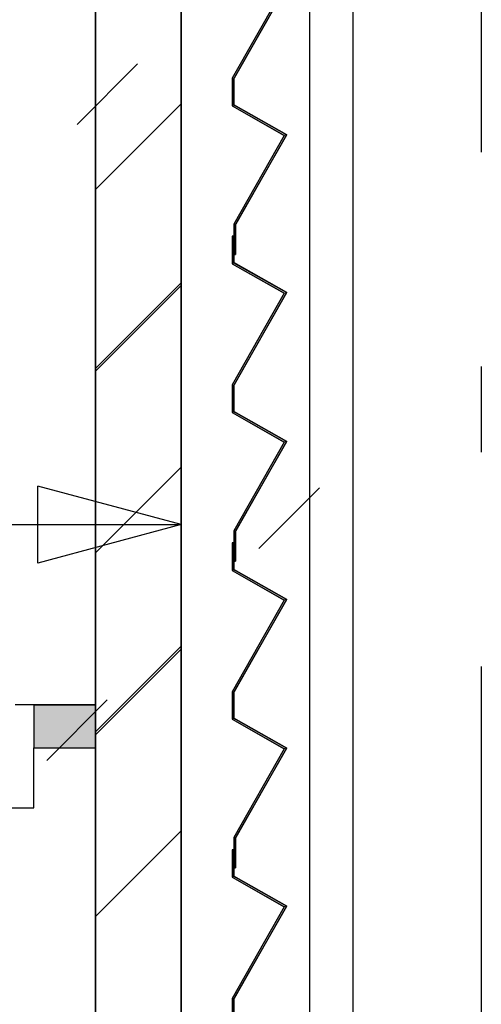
# Model space of a CAD drawing. Extents: x 2 to 87, y -108 to 11.
# Tile 279 of 352: x 43.689 to 44.228, y -36.302 to -35.153. Entities that reach past the tile are written whole.
import ezdxf

# ---------------------------------------------------------------- set-up
doc = ezdxf.new("R2010")
doc.units = 0
doc.header["$MEASUREMENT"] = 0
for name, pattern in [('DASHDOT', [1, 0.5, -0.25, 0, -0.25]), ('DOT', [0.25, 0, -0.25]), ('HIDDEN', [0.375, 0.25, -0.125])]:
    doc.linetypes.add(name, pattern=pattern)
for name, color, linetype in [('10', 7, 'CONTINUOUS'), ('12', 7, 'CONTINUOUS'), ('18', 7, 'CONTINUOUS'), ('2', 7, 'CONTINUOUS'), ('25', 7, 'CONTINUOUS'), ('30', 7, 'CONTINUOUS'), ('31', 7, 'CONTINUOUS'), ('4', 7, 'CONTINUOUS'), ('5', 7, 'CONTINUOUS'), ('6', 7, 'CONTINUOUS'), ('8', 7, 'CONTINUOUS')]:
    doc.layers.add(name, color=color, linetype=linetype)

# ---------------------------------------------------------------- blocks, each defined once
blk = doc.blocks.new('*N674')
at = {"layer": '25', "color": 62, "linetype": 'Continuous'}
for p, q in [((43.937, -36.1215), (43.939, -36.1215)), ((43.937, -36.1215), (43.937, -36.1523)), ((43.939, -36.1215), (43.939, -36.1523)), ((43.937, -36.1523), (43.937, -36.1535)), ((43.937, -36.1535), (43.9965, -36.1873)), ((43.939, -36.1523), (43.941, -36.1535)), ((43.941, -36.1535), (44.0006, -36.1873)), ((43.9978, -36.1881), (43.937, -36.2951)), ((44.0001, -36.1881), (43.9393, -36.2951)), ((43.9965, -36.1873), (43.9978, -36.1881)), ((44.0006, -36.1873), (44.0001, -36.1881)), ((43.937, -36.2951), (43.937, -36.2956)), ((43.937, -36.2956), (43.937, -36.3259)), ((43.9393, -36.2951), (43.939, -36.2956)), ((43.939, -36.2956), (43.939, -36.3259)), ((43.937, -36.3259), (43.937, -36.3271)), ((43.937, -36.3271), (43.9965, -36.361)), ((43.939, -36.3259), (43.941, -36.3271)), ((43.941, -36.3271), (44.0006, -36.361)), ((43.9978, -36.3617), (43.939, -36.4652)), ((44.0001, -36.3617), (43.9413, -36.4652)), ((43.9965, -36.361), (43.9978, -36.3617)), ((44.0006, -36.361), (44.0001, -36.3617)), ((43.939, -36.4652), (43.939, -36.4657)), ((43.939, -36.4657), (43.939, -36.5007)), ((43.9413, -36.4652), (43.941, -36.4657)), ((43.941, -36.4657), (43.941, -36.5007)), ((43.939, -36.5007), (43.941, -36.5007))]:
    blk.add_line(p, q, dxfattribs=at)
for points in [[(43.937, -36.1215), (43.937, -36.1215), (43.939, -36.1215)], [(43.937, -36.1215), (43.937, -36.1523), (43.939, -36.1523)], [(43.937, -36.1215), (43.939, -36.1215), (43.939, -36.1523)], [(43.937, -36.1523), (43.937, -36.1535), (43.941, -36.1535)], [(43.937, -36.1523), (43.939, -36.1523), (43.941, -36.1535)], [(43.937, -36.1535), (43.9965, -36.1873), (44.0006, -36.1873)], [(43.937, -36.1535), (43.941, -36.1535), (44.0006, -36.1873)], [(43.9978, -36.1881), (43.937, -36.2951), (43.9393, -36.2951)], [(43.9978, -36.1881), (44.0001, -36.1881), (43.9393, -36.2951)], [(43.9965, -36.1873), (43.9978, -36.1881), (44.0001, -36.1881)], [(43.9965, -36.1873), (44.0006, -36.1873), (44.0001, -36.1881)], [(43.937, -36.2951), (43.937, -36.2956), (43.939, -36.2956)], [(43.937, -36.2951), (43.9393, -36.2951), (43.939, -36.2956)], [(43.937, -36.2956), (43.937, -36.3259), (43.939, -36.3259)], [(43.937, -36.2956), (43.939, -36.2956), (43.939, -36.3259)], [(43.937, -36.3259), (43.937, -36.3271), (43.941, -36.3271)], [(43.937, -36.3259), (43.939, -36.3259), (43.941, -36.3271)], [(43.937, -36.3271), (43.9965, -36.361), (44.0006, -36.361)], [(43.937, -36.3271), (43.941, -36.3271), (44.0006, -36.361)], [(43.9978, -36.3617), (43.939, -36.4652), (43.9413, -36.4652)], [(43.9978, -36.3617), (44.0001, -36.3617), (43.9413, -36.4652)], [(43.9965, -36.361), (43.9978, -36.3617), (44.0001, -36.3617)], [(43.9965, -36.361), (44.0006, -36.361), (44.0001, -36.3617)], [(43.939, -36.4652), (43.939, -36.4657), (43.941, -36.4657)], [(43.939, -36.4652), (43.9413, -36.4652), (43.941, -36.4657)], [(43.939, -36.4657), (43.939, -36.5007), (43.941, -36.5007)], [(43.939, -36.4657), (43.941, -36.4657), (43.941, -36.5007)], [(43.939, -36.5007), (43.939, -36.5007), (43.941, -36.5007)]]:
    blk.add_solid(points, dxfattribs=at)
blk = doc.blocks.new('*N675')
at = {"layer": '25', "color": 62, "linetype": 'Continuous'}
for p, q in [((43.937, -35.7635), (43.939, -35.7635)), ((43.937, -35.7635), (43.937, -35.7943)), ((43.939, -35.7635), (43.939, -35.7943)), ((43.937, -35.7943), (43.937, -35.7955)), ((43.937, -35.7955), (43.9965, -35.8293)), ((43.939, -35.7943), (43.941, -35.7955)), ((43.941, -35.7955), (44.0006, -35.8293)), ((43.9978, -35.8301), (43.937, -35.9371)), ((44.0001, -35.8301), (43.9393, -35.9371)), ((43.9965, -35.8293), (43.9978, -35.8301)), ((44.0006, -35.8293), (44.0001, -35.8301)), ((43.937, -35.9371), (43.937, -35.9376)), ((43.937, -35.9376), (43.937, -35.9679)), ((43.9393, -35.9371), (43.939, -35.9376)), ((43.939, -35.9376), (43.939, -35.9679)), ((43.937, -35.9679), (43.937, -35.9691)), ((43.937, -35.9691), (43.9965, -36.003)), ((43.939, -35.9679), (43.941, -35.9691)), ((43.941, -35.9691), (44.0006, -36.003)), ((43.9978, -36.0037), (43.939, -36.1072)), ((44.0001, -36.0037), (43.9413, -36.1072)), ((43.9965, -36.003), (43.9978, -36.0037)), ((44.0006, -36.003), (44.0001, -36.0037)), ((43.939, -36.1072), (43.939, -36.1077)), ((43.939, -36.1077), (43.939, -36.1427)), ((43.9413, -36.1072), (43.941, -36.1077)), ((43.941, -36.1077), (43.941, -36.1427)), ((43.939, -36.1427), (43.941, -36.1427))]:
    blk.add_line(p, q, dxfattribs=at)
for points in [[(43.937, -35.7635), (43.937, -35.7635), (43.939, -35.7635)], [(43.937, -35.7635), (43.937, -35.7943), (43.939, -35.7943)], [(43.937, -35.7635), (43.939, -35.7635), (43.939, -35.7943)], [(43.937, -35.7943), (43.937, -35.7955), (43.941, -35.7955)], [(43.937, -35.7943), (43.939, -35.7943), (43.941, -35.7955)], [(43.937, -35.7955), (43.9965, -35.8293), (44.0006, -35.8293)], [(43.937, -35.7955), (43.941, -35.7955), (44.0006, -35.8293)], [(43.9978, -35.8301), (43.937, -35.9371), (43.9393, -35.9371)], [(43.9978, -35.8301), (44.0001, -35.8301), (43.9393, -35.9371)], [(43.9965, -35.8293), (43.9978, -35.8301), (44.0001, -35.8301)], [(43.9965, -35.8293), (44.0006, -35.8293), (44.0001, -35.8301)], [(43.937, -35.9371), (43.937, -35.9376), (43.939, -35.9376)], [(43.937, -35.9371), (43.9393, -35.9371), (43.939, -35.9376)], [(43.937, -35.9376), (43.937, -35.9679), (43.939, -35.9679)], [(43.937, -35.9376), (43.939, -35.9376), (43.939, -35.9679)], [(43.937, -35.9679), (43.937, -35.9691), (43.941, -35.9691)], [(43.937, -35.9679), (43.939, -35.9679), (43.941, -35.9691)], [(43.937, -35.9691), (43.9965, -36.003), (44.0006, -36.003)], [(43.937, -35.9691), (43.941, -35.9691), (44.0006, -36.003)], [(43.9978, -36.0037), (43.939, -36.1072), (43.9413, -36.1072)], [(43.9978, -36.0037), (44.0001, -36.0037), (43.9413, -36.1072)], [(43.9965, -36.003), (43.9978, -36.0037), (44.0001, -36.0037)], [(43.9965, -36.003), (44.0006, -36.003), (44.0001, -36.0037)], [(43.939, -36.1072), (43.939, -36.1077), (43.941, -36.1077)], [(43.939, -36.1072), (43.9413, -36.1072), (43.941, -36.1077)], [(43.939, -36.1077), (43.939, -36.1427), (43.941, -36.1427)], [(43.939, -36.1077), (43.941, -36.1077), (43.941, -36.1427)], [(43.939, -36.1427), (43.939, -36.1427), (43.941, -36.1427)]]:
    blk.add_solid(points, dxfattribs=at)
blk = doc.blocks.new('*N676')
at = {"layer": '25', "color": 62, "linetype": 'Continuous'}
for p, q in [((43.937, -35.4055), (43.939, -35.4055)), ((43.937, -35.4055), (43.937, -35.4363)), ((43.939, -35.4055), (43.939, -35.4363)), ((43.937, -35.4363), (43.937, -35.4375)), ((43.937, -35.4375), (43.9965, -35.4713)), ((43.939, -35.4363), (43.941, -35.4375)), ((43.941, -35.4375), (44.0006, -35.4713)), ((43.9978, -35.4721), (43.937, -35.5791)), ((44.0001, -35.4721), (43.9393, -35.5791)), ((43.9965, -35.4713), (43.9978, -35.4721)), ((44.0006, -35.4713), (44.0001, -35.4721)), ((43.937, -35.5791), (43.937, -35.5796)), ((43.937, -35.5796), (43.937, -35.6099)), ((43.9393, -35.5791), (43.939, -35.5796)), ((43.939, -35.5796), (43.939, -35.6099)), ((43.937, -35.6099), (43.937, -35.6111)), ((43.937, -35.6111), (43.9965, -35.645)), ((43.939, -35.6099), (43.941, -35.6111)), ((43.941, -35.6111), (44.0006, -35.645)), ((43.9978, -35.6457), (43.939, -35.7492)), ((44.0001, -35.6457), (43.9413, -35.7492)), ((43.9965, -35.645), (43.9978, -35.6457)), ((44.0006, -35.645), (44.0001, -35.6457)), ((43.939, -35.7492), (43.939, -35.7497)), ((43.939, -35.7497), (43.939, -35.7847)), ((43.9413, -35.7492), (43.941, -35.7497)), ((43.941, -35.7497), (43.941, -35.7847)), ((43.939, -35.7847), (43.941, -35.7847))]:
    blk.add_line(p, q, dxfattribs=at)
for points in [[(43.937, -35.4055), (43.937, -35.4055), (43.939, -35.4055)], [(43.937, -35.4055), (43.937, -35.4363), (43.939, -35.4363)], [(43.937, -35.4055), (43.939, -35.4055), (43.939, -35.4363)], [(43.937, -35.4363), (43.937, -35.4375), (43.941, -35.4375)], [(43.937, -35.4363), (43.939, -35.4363), (43.941, -35.4375)], [(43.937, -35.4375), (43.9965, -35.4713), (44.0006, -35.4713)], [(43.937, -35.4375), (43.941, -35.4375), (44.0006, -35.4713)], [(43.9978, -35.4721), (43.937, -35.5791), (43.9393, -35.5791)], [(43.9978, -35.4721), (44.0001, -35.4721), (43.9393, -35.5791)], [(43.9965, -35.4713), (43.9978, -35.4721), (44.0001, -35.4721)], [(43.9965, -35.4713), (44.0006, -35.4713), (44.0001, -35.4721)], [(43.937, -35.5791), (43.937, -35.5796), (43.939, -35.5796)], [(43.937, -35.5791), (43.9393, -35.5791), (43.939, -35.5796)], [(43.937, -35.5796), (43.937, -35.6099), (43.939, -35.6099)], [(43.937, -35.5796), (43.939, -35.5796), (43.939, -35.6099)], [(43.937, -35.6099), (43.937, -35.6111), (43.941, -35.6111)], [(43.937, -35.6099), (43.939, -35.6099), (43.941, -35.6111)], [(43.937, -35.6111), (43.9965, -35.645), (44.0006, -35.645)], [(43.937, -35.6111), (43.941, -35.6111), (44.0006, -35.645)], [(43.9978, -35.6457), (43.939, -35.7492), (43.9413, -35.7492)], [(43.9978, -35.6457), (44.0001, -35.6457), (43.9413, -35.7492)], [(43.9965, -35.645), (43.9978, -35.6457), (44.0001, -35.6457)], [(43.9965, -35.645), (44.0006, -35.645), (44.0001, -35.6457)], [(43.939, -35.7492), (43.939, -35.7497), (43.941, -35.7497)], [(43.939, -35.7492), (43.9413, -35.7492), (43.941, -35.7497)], [(43.939, -35.7497), (43.939, -35.7847), (43.941, -35.7847)], [(43.939, -35.7497), (43.941, -35.7497), (43.941, -35.7847)], [(43.939, -35.7847), (43.939, -35.7847), (43.941, -35.7847)]]:
    blk.add_solid(points, dxfattribs=at)
blk = doc.blocks.new('*N677')
at = {"layer": '25', "color": 62, "linetype": 'Continuous'}
for p, q in [((43.937, -35.0475), (43.939, -35.0475)), ((43.937, -35.0475), (43.937, -35.0783)), ((43.939, -35.0475), (43.939, -35.0783)), ((43.937, -35.0783), (43.937, -35.0795)), ((43.937, -35.0795), (43.9965, -35.1133)), ((43.939, -35.0783), (43.941, -35.0795)), ((43.941, -35.0795), (44.0006, -35.1133)), ((43.9978, -35.1141), (43.937, -35.2211)), ((44.0001, -35.1141), (43.9393, -35.2211)), ((43.9965, -35.1133), (43.9978, -35.1141)), ((44.0006, -35.1133), (44.0001, -35.1141)), ((43.937, -35.2211), (43.937, -35.2216)), ((43.937, -35.2216), (43.937, -35.2519)), ((43.9393, -35.2211), (43.939, -35.2216)), ((43.939, -35.2216), (43.939, -35.2519)), ((43.937, -35.2519), (43.937, -35.2531)), ((43.937, -35.2531), (43.9965, -35.287)), ((43.939, -35.2519), (43.941, -35.2531)), ((43.941, -35.2531), (44.0006, -35.287)), ((43.9978, -35.2877), (43.939, -35.3912)), ((44.0001, -35.2877), (43.9413, -35.3912)), ((43.9965, -35.287), (43.9978, -35.2877)), ((44.0006, -35.287), (44.0001, -35.2877)), ((43.939, -35.3912), (43.939, -35.3917)), ((43.939, -35.3917), (43.939, -35.4267)), ((43.9413, -35.3912), (43.941, -35.3917)), ((43.941, -35.3917), (43.941, -35.4267)), ((43.939, -35.4267), (43.941, -35.4267))]:
    blk.add_line(p, q, dxfattribs=at)
for points in [[(43.937, -35.0475), (43.937, -35.0475), (43.939, -35.0475)], [(43.937, -35.0475), (43.937, -35.0783), (43.939, -35.0783)], [(43.937, -35.0475), (43.939, -35.0475), (43.939, -35.0783)], [(43.937, -35.0783), (43.937, -35.0795), (43.941, -35.0795)], [(43.937, -35.0783), (43.939, -35.0783), (43.941, -35.0795)], [(43.937, -35.0795), (43.9965, -35.1133), (44.0006, -35.1133)], [(43.937, -35.0795), (43.941, -35.0795), (44.0006, -35.1133)], [(43.9978, -35.1141), (43.937, -35.2211), (43.9393, -35.2211)], [(43.9978, -35.1141), (44.0001, -35.1141), (43.9393, -35.2211)], [(43.9965, -35.1133), (43.9978, -35.1141), (44.0001, -35.1141)], [(43.9965, -35.1133), (44.0006, -35.1133), (44.0001, -35.1141)], [(43.937, -35.2211), (43.937, -35.2216), (43.939, -35.2216)], [(43.937, -35.2211), (43.9393, -35.2211), (43.939, -35.2216)], [(43.937, -35.2216), (43.937, -35.2519), (43.939, -35.2519)], [(43.937, -35.2216), (43.939, -35.2216), (43.939, -35.2519)], [(43.937, -35.2519), (43.937, -35.2531), (43.941, -35.2531)], [(43.937, -35.2519), (43.939, -35.2519), (43.941, -35.2531)], [(43.937, -35.2531), (43.9965, -35.287), (44.0006, -35.287)], [(43.937, -35.2531), (43.941, -35.2531), (44.0006, -35.287)], [(43.9978, -35.2877), (43.939, -35.3912), (43.9413, -35.3912)], [(43.9978, -35.2877), (44.0001, -35.2877), (43.9413, -35.3912)], [(43.9965, -35.287), (43.9978, -35.2877), (44.0001, -35.2877)], [(43.9965, -35.287), (44.0006, -35.287), (44.0001, -35.2877)], [(43.939, -35.3912), (43.939, -35.3917), (43.941, -35.3917)], [(43.939, -35.3912), (43.9413, -35.3912), (43.941, -35.3917)], [(43.939, -35.3917), (43.939, -35.4267), (43.941, -35.4267)], [(43.939, -35.3917), (43.941, -35.3917), (43.941, -35.4267)], [(43.939, -35.4267), (43.939, -35.4267), (43.941, -35.4267)]]:
    blk.add_solid(points, dxfattribs=at)

msp = doc.modelspace()

# ---------------------------------------------------------------- linework, layer by layer
at = {"layer": '10', "color": 7, "linetype": 'Continuous'}
msp.add_line((31.8309, -35.742), (43.8776, -35.742), dxfattribs=at)
at = {"layer": '12', "color": 1, "linetype": 'HIDDEN'}
msp.add_lwpolyline([(43.8776, -37.2275), (43.7776, -37.2275), (43.7776, -33.1075), (43.8776, -33.1075)], close=True, dxfattribs=at)
at = {"layer": '18', "color": 7, "linetype": 'Continuous'}
for p, q in [((43.7776, -35.351), (43.8776, -35.251)), ((43.7776, -35.5631), (43.8776, -35.4631)), ((43.7776, -35.7752), (43.8776, -35.6752)), ((43.7776, -35.9874), (43.8776, -35.8874)), ((43.7776, -36.1995), (43.8776, -36.0995))]:
    msp.add_line(p, q, dxfattribs=at)
at = {"layer": '18', "color": 1, "linetype": 'Continuous'}
msp.add_lwpolyline([(43.8776, -37.2275), (43.7776, -37.2275), (43.7776, -33.1075), (43.8776, -33.1075)], close=True, dxfattribs=at)
at = {"layer": '2', "color": 62, "linetype": 'Continuous'}
for p, q in [((43.9978, -35.1141), (43.937, -35.2211)), ((43.939, -35.2216), (44.0006, -35.1133)), ((43.937, -35.2211), (43.937, -35.2531)), ((43.939, -35.2519), (43.939, -35.2216)), ((43.937, -35.2531), (43.9978, -35.2877)), ((44.0006, -35.287), (43.939, -35.2519)), ((43.9978, -35.2877), (43.939, -35.3912)), ((43.941, -35.3917), (44.0006, -35.287)), ((43.939, -35.3912), (43.939, -35.4267)), ((43.941, -35.4267), (43.941, -35.3917)), ((43.939, -35.4055), (43.937, -35.4055)), ((43.937, -35.4055), (43.937, -35.4375)), ((43.939, -35.4363), (43.939, -35.4055)), ((43.939, -35.4267), (43.941, -35.4267)), ((43.937, -35.4375), (43.9978, -35.4721)), ((44.0006, -35.4713), (43.939, -35.4363)), ((43.9978, -35.4721), (43.937, -35.5791)), ((43.939, -35.5796), (44.0006, -35.4713)), ((43.937, -35.5791), (43.937, -35.6111)), ((43.939, -35.6099), (43.939, -35.5796)), ((43.937, -35.6111), (43.9978, -35.6457)), ((44.0006, -35.645), (43.939, -35.6099)), ((43.9978, -35.6457), (43.939, -35.7492)), ((43.941, -35.7497), (44.0006, -35.645)), ((43.939, -35.7492), (43.939, -35.7847)), ((43.941, -35.7847), (43.941, -35.7497)), ((43.939, -35.7635), (43.937, -35.7635)), ((43.937, -35.7635), (43.937, -35.7955)), ((43.939, -35.7943), (43.939, -35.7635)), ((43.939, -35.7847), (43.941, -35.7847)), ((43.937, -35.7955), (43.9978, -35.8301)), ((44.0006, -35.8293), (43.939, -35.7943)), ((43.9978, -35.8301), (43.937, -35.9371)), ((43.939, -35.9376), (44.0006, -35.8293)), ((43.937, -35.9371), (43.937, -35.9691)), ((43.939, -35.9679), (43.939, -35.9376)), ((43.7776, -36.0025), (43.7776, -35.9525)), ((43.937, -35.9691), (43.9978, -36.0037)), ((44.0006, -36.003), (43.939, -35.9679)), ((43.9978, -36.0037), (43.939, -36.1072)), ((43.941, -36.1077), (44.0006, -36.003)), ((43.939, -36.1072), (43.939, -36.1427)), ((43.941, -36.1427), (43.941, -36.1077)), ((43.939, -36.1215), (43.937, -36.1215)), ((43.937, -36.1215), (43.937, -36.1535)), ((43.939, -36.1523), (43.939, -36.1215)), ((43.939, -36.1427), (43.941, -36.1427)), ((43.937, -36.1535), (43.9978, -36.1881)), ((44.0006, -36.1873), (43.939, -36.1523)), ((43.9978, -36.1881), (43.937, -36.2951)), ((43.939, -36.2956), (44.0006, -36.1873)), ((43.937, -36.2951), (43.937, -36.3271)), ((43.939, -36.3259), (43.939, -36.2956))]:
    msp.add_line(p, q, dxfattribs=at)
at = {"layer": '25', "color": 62, "linetype": 'Continuous'}
for p, q in [((43.7776, -35.5598), (43.8776, -35.4598)), ((43.7776, -35.9841), (43.8776, -35.8841)), ((43.7059, -35.9525), (43.7776, -35.9525)), ((43.7059, -35.9525), (43.7059, -36.0025)), ((43.7776, -35.9525), (43.7776, -36.0025)), ((43.7059, -36.0025), (43.7776, -36.0025))]:
    msp.add_line(p, q, dxfattribs=at)
for points in [[(43.7059, -35.9525), (43.7059, -35.9525), (43.7776, -35.9525)], [(43.7059, -35.9525), (43.7059, -36.0025), (43.7776, -36.0025)], [(43.7059, -35.9525), (43.7776, -35.9525), (43.7776, -36.0025)], [(43.7059, -36.0025), (43.7059, -36.0025), (43.7776, -36.0025)]]:
    msp.add_solid(points, dxfattribs=at)
at = {"layer": '30', "color": 62, "linetype": 'Continuous'}
for p, q in [((43.7059, -35.9525), (43.6839, -35.9525)), ((43.7059, -36.0725), (43.7059, -36.0025)), ((43.6659, -36.0725), (43.7059, -36.0725))]:
    msp.add_line(p, q, dxfattribs=at)
at = {"layer": '31', "color": 7, "linetype": 'Continuous'}
msp.add_line((43.8776, -35.642), (43.8776, -35.842), dxfattribs=at)
at = {"layer": '31', "color": 2, "linetype": 'Continuous'}
for p, q in [((43.8776, -35.742), (43.7104, -35.6971)), ((43.7104, -35.7869), (43.7104, -35.6971)), ((43.8776, -35.742), (43.7104, -35.7869))]:
    msp.add_line(p, q, dxfattribs=at)
at = {"layer": '4', "color": 62, "linetype": 'Continuous'}
msp.add_line((44.0276, -37.2283), (44.0276, -33.2575), dxfattribs=at)
at = {"layer": '5', "color": 7, "linetype": 'DASHDOT'}
msp.add_line((44.2276, -7.3075), (44.2276, -96.5075), dxfattribs=at)
at = {"layer": '6', "color": 62, "linetype": 'Continuous'}
for p, q in [((43.7776, -33.1075), (43.7776, -35.9525)), ((43.8776, -37.3775), (43.8776, -33.1075)), ((43.7776, -35.9525), (43.7059, -35.9525)), ((43.7059, -35.9525), (43.7059, -36.0025)), ((43.7059, -36.0025), (43.7776, -36.0025)), ((43.7776, -36.0025), (43.7776, -37.2025))]:
    msp.add_line(p, q, dxfattribs=at)
at = {"layer": '8', "color": 5, "linetype": 'Continuous'}
msp.add_line((44.0776, -33.3075), (44.0776, -37.9974), dxfattribs=at)
at = {"layer": '8', "color": 5, "linetype": 'DOT'}
for p, q in [((41.0337, -37.9974), (44.0776, -34.9535)), ((41.7408, -37.9974), (44.0776, -35.6606))]:
    msp.add_line(p, q, dxfattribs=at)

# ---------------------------------------------------------------- block references
at = {"layer": '25', "color": 62, "linetype": 'Continuous'}
for name in ['*N677', '*N676', '*N675', '*N674']:
    msp.add_blockref(name, (0, 0), dxfattribs=at)

doc.saveas('drawing.dxf')
